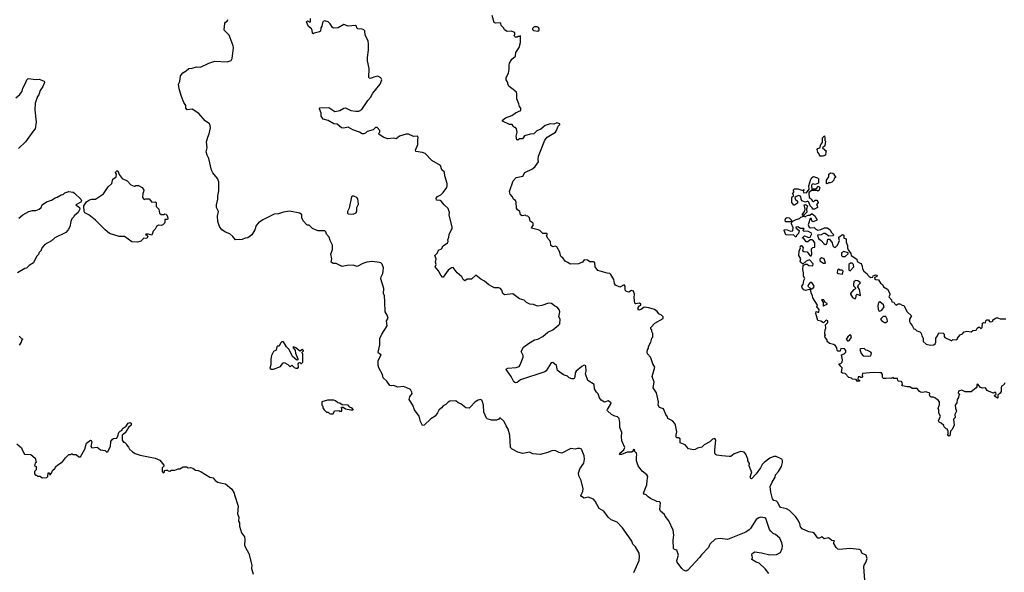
# Model space of a CAD drawing. Extents: x 2293878 to 2522763, y 823964 to 1006972.
# Tile 280 of 407: x 2412381 to 2424267, y 917837 to 924512. Entities that reach past the tile are written whole.
import ezdxf

# ---------------------------------------------------------------- set-up
doc = ezdxf.new("R2010")
doc.units = 0

msp = doc.modelspace()

# ---------------------------------------------------------------- linework, layer by layer
at = {"layer": '0CON20XD'}
for points in [[(2421775, 918472), (2421745, 918512), (2421673, 918583), (2421638, 918605), (2421565, 918620), (2421555, 918630), (2421530, 918685), (2421515, 918696), (2421484, 918704), (2421468, 918725), (2421448, 918805), (2421442, 918875), (2421463, 918927), (2421499, 918985), (2421506, 919015), (2421539, 919055), (2421576, 919115), (2421590, 919165), (2421589, 919189), (2421580, 919205), (2421514, 919234), (2421485, 919234), (2421435, 919214), (2421367, 919165), (2421345, 919141), (2421323, 919097), (2421272, 919025), (2421215, 918966), (2421205, 918969), (2421200, 918985), (2421219, 919049), (2421205, 919070), (2421188, 919125), (2421192, 919152), (2421172, 919185), (2421172, 919205), (2421146, 919266), (2421125, 919288), (2421086, 919296), (2421005, 919268), (2420987, 919253), (2420965, 919236), (2420946, 919236), (2420855, 919243), (2420795, 919252), (2420781, 919261), (2420771, 919281), (2420771, 919315), (2420786, 919435), (2420772, 919452), (2420746, 919444), (2420712, 919415), (2420645, 919377), (2420615, 919347), (2420564, 919336), (2420535, 919320), (2420515, 919317), (2420455, 919330), (2420415, 919378), (2420353, 919403), (2420355, 919450), (2420335, 919462), (2420315, 919462), (2420305, 919470), (2420304, 919496), (2420312, 919535), (2420299, 919615), (2420289, 919635), (2420262, 919665), (2420204, 919694), (2420200, 919715), (2420180, 919745), (2420153, 919813), (2420106, 919826), (2420090, 919855), (2420092, 919895), (2420069, 920005), (2420030, 920065), (2420040, 920135), (2420017, 920203), (2420049, 920315), (2420022, 920355), (2420004, 920415), (2419996, 920435), (2419961, 920475), (2419954, 920495), (2419960, 920525), (2419972, 920545), (2419972, 920565), (2420000, 920615), (2420013, 920667), (2420022, 920678), (2420022, 920722), (2420010, 920745), (2420010, 920765), (2420000, 920775), (2420000, 920795), (2420050, 920845), (2420149, 920901), (2420150, 920925), (2420130, 920945), (2420095, 920960), (2420076, 920986), (2420045, 921010), (2419975, 921032), (2419921, 921039), (2419886, 921014), (2419855, 921004), (2419847, 921007), (2419846, 921034), (2419864, 921056), (2419880, 921065), (2419880, 921075), (2419865, 921088), (2419815, 921080), (2419805, 921090), (2419798, 921155), (2419802, 921195), (2419790, 921235), (2419765, 921240), (2419735, 921222), (2419705, 921228), (2419692, 921245), (2419690, 921295), (2419678, 921308), (2419625, 921282), (2419575, 921307), (2419561, 921325), (2419553, 921375), (2419518, 921435), (2419505, 921447), (2419471, 921451), (2419362, 921482), (2419328, 921525), (2419325, 921578), (2419306, 921586), (2419265, 921588), (2419235, 921608), (2419195, 921610), (2419175, 921582), (2419125, 921562), (2419025, 921558), (2418998, 921578), (2418964, 921594), (2418936, 921636), (2418917, 921647), (2418908, 921665), (2418902, 921705), (2418865, 921768), (2418845, 921778), (2418815, 921768), (2418792, 921785), (2418788, 921835), (2418755, 921870), (2418740, 921905), (2418750, 921915), (2418750, 921925), (2418745, 921930), (2418695, 921930), (2418660, 921965), (2418640, 921975), (2418560, 921995), (2418562, 922008), (2418580, 922025), (2418580, 922055), (2418545, 922080), (2418535, 922120), (2418515, 922140), (2418493, 922143), (2418485, 922150), (2418445, 922142), (2418428, 922155), (2418418, 922195), (2418392, 922215), (2418380, 922235), (2418375, 922310), (2418365, 922330), (2418345, 922340), (2418328, 922378), (2418303, 922403), (2418293, 922435), (2418337, 922565), (2418373, 922605), (2418455, 922622), (2418478, 922665), (2418571, 922709), (2418603, 922737), (2418642, 922795), (2418638, 922825), (2418643, 922865), (2418722, 923058), (2418747, 923093), (2418850, 923155), (2418863, 923175), (2418873, 923207), (2418880, 923225), (2418900, 923245), (2418900, 923255), (2418865, 923268), (2418829, 923251), (2418785, 923253), (2418725, 923236), (2418671, 923189), (2418625, 923168), (2418588, 923132), (2418545, 923129), (2418475, 923108), (2418450, 923075), (2418415, 923072), (2418395, 923058), (2418383, 923063), (2418373, 923105), (2418387, 923155), (2418380, 923195), (2418365, 923210), (2418355, 923210), (2418341, 923221), (2418327, 923247), (2418295, 923247), (2418208, 923285), (2418211, 923299), (2418245, 923327), (2418320, 923355), (2418365, 923388), (2418430, 923415), (2418430, 923445), (2418413, 923463), (2418407, 923497), (2418382, 923555), (2418383, 923615), (2418377, 923635), (2418340, 923670), (2418288, 923705), (2418272, 923735), (2418272, 923752), (2418252, 923785), (2418252, 923815), (2418283, 923867), (2418290, 923915), (2418288, 923965), (2418294, 923986), (2418322, 924035), (2418365, 924070), (2418370, 924115), (2418412, 924175), (2418428, 924235), (2418428, 924318), (2418415, 924310), (2418395, 924310), (2418385, 924300), (2418365, 924300), (2418353, 924313), (2418350, 924325), (2418360, 924335), (2418358, 924358), (2418315, 924372), (2418265, 924368), (2418235, 924390), (2418225, 924410), (2418192, 924442), (2418190, 924465), (2418180, 924475), (2418125, 924472), (2418110, 924480), (2418083, 924563)], [(2414391, 923895), (2414425, 923922), (2414465, 923927), (2414515, 923943), (2414565, 923939), (2414663, 923987), (2414738, 924012), (2414885, 924002), (2414935, 924018), (2414946, 924045), (2414961, 924171), (2414959, 924195), (2414909, 924325), (2414849, 924385), (2414858, 924472), (2414866, 924484), (2414887, 924495), (2414894, 924515)], [(2421425, 917823), (2421380, 917880), (2421309, 917949), (2421270, 917960), (2421220, 917990), (2421228, 918015), (2421223, 918033), (2421218, 918045), (2421222, 918065), (2421255, 918083), (2421335, 918073), (2421438, 918048), (2421515, 918053), (2421566, 918075), (2421586, 918125), (2421589, 918155), (2421583, 918193), (2421555, 918249), (2421505, 918293), (2421475, 918307), (2421447, 918335), (2421434, 918354), (2421389, 918485), (2421375, 918495), (2421327, 918503), (2421304, 918496), (2421271, 918475), (2421202, 918368), (2421185, 918349), (2421145, 918322), (2420925, 918234), (2420835, 918244), (2420775, 918238), (2420713, 918175), (2420694, 918136), (2420611, 918049), (2420588, 918015), (2420445, 917863), (2420425, 917850), (2420395, 917862), (2420374, 917884), (2420318, 917958), (2420312, 917978), (2420334, 918045), (2420312, 918105), (2420285, 918114), (2420274, 918125), (2420268, 918225), (2420276, 918285), (2420268, 918345), (2420218, 918458), (2420173, 918515), (2420166, 918536), (2420117, 918577), (2420108, 918595), (2420116, 918676), (2420105, 918687), (2420072, 918692), (2419995, 918730), (2419967, 918747), (2419945, 918772), (2419921, 918781), (2419910, 918795), (2419953, 918895), (2419954, 918946), (2419964, 918995), (2419950, 919015), (2419895, 919059), (2419846, 919125), (2419826, 919185), (2419826, 919234), (2419832, 919252), (2419828, 919278), (2419802, 919302), (2419808, 919315), (2419795, 919322), (2419783, 919315), (2419790, 919305), (2419772, 919288), (2419715, 919289), (2419645, 919261), (2419621, 919261), (2419625, 919276), (2419672, 919315), (2419686, 919345), (2419651, 919425), (2419646, 919475), (2419651, 919525), (2419626, 919585), (2419627, 919645), (2419617, 919695), (2419596, 919716), (2419565, 919723), (2419525, 919743), (2419478, 919788), (2419473, 919795), (2419476, 919805), (2419514, 919865), (2419520, 919885), (2419485, 919907), (2419441, 919891), (2419400, 919915), (2419381, 919945), (2419364, 919994), (2419342, 920015), (2419318, 920055), (2419316, 920106), (2419241, 920155), (2419212, 920235), (2419220, 920265), (2419215, 920330), (2419195, 920338), (2419165, 920322), (2419100, 920265), (2419087, 920245), (2419084, 920195), (2419075, 920180), (2419065, 920176), (2419045, 920176), (2419015, 920187), (2418995, 920208), (2418945, 920223), (2418872, 920275), (2418862, 920335), (2418815, 920370), (2418795, 920368), (2418735, 920272), (2418721, 920259), (2418427, 920163), (2418385, 920130), (2418365, 920124), (2418347, 920137), (2418315, 920201), (2418253, 920285), (2418258, 920295), (2418275, 920304), (2418375, 920309), (2418409, 920325), (2418423, 920345), (2418458, 920435), (2418457, 920455), (2418436, 920506), (2418461, 920555), (2418525, 920602), (2418595, 920644), (2418636, 920654), (2418695, 920684), (2418755, 920737), (2418815, 920767), (2418891, 920825), (2418900, 920840), (2418904, 920894), (2418891, 920925), (2418900, 920985), (2418897, 921005), (2418869, 921039), (2418836, 921056), (2418800, 921085), (2418765, 921089), (2418685, 921058), (2418632, 921052), (2418585, 921071), (2418540, 921075), (2418500, 921095), (2418472, 921125), (2418415, 921142), (2418335, 921202), (2418235, 921187), (2418214, 921204), (2418202, 921245), (2418185, 921266), (2418165, 921274), (2418114, 921274), (2418088, 921285), (2418045, 921309), (2417993, 921353), (2417948, 921378), (2417887, 921427), (2417835, 921380), (2417784, 921376), (2417755, 921358), (2417736, 921375), (2417718, 921408), (2417663, 921455), (2417615, 921517), (2417594, 921516), (2417554, 921486), (2417495, 921402), (2417485, 921403), (2417466, 921425), (2417435, 921477), (2417396, 921525), (2417408, 921555), (2417400, 921585), (2417407, 921625), (2417393, 921665), (2417424, 921696), (2417435, 921729), (2417474, 921746), (2417495, 921780), (2417544, 921816), (2417552, 921835), (2417548, 921855), (2417563, 921885), (2417564, 921916), (2417589, 921971), (2417602, 921985), (2417603, 922005), (2417567, 922155), (2417570, 922185), (2417553, 922233), (2417504, 922274), (2417475, 922318), (2417455, 922329), (2417414, 922334), (2417407, 922355), (2417423, 922375), (2417465, 922398), (2417494, 922426), (2417536, 922485), (2417543, 922505), (2417543, 922533), (2417514, 922625), (2417509, 922669), (2417479, 922699), (2417460, 922750), (2417355, 922813), (2417275, 922897), (2417245, 922910), (2417165, 922922), (2417161, 922935), (2417186, 923004), (2417187, 923065), (2417192, 923085), (2417187, 923107), (2417135, 923100), (2417075, 923128), (2417045, 923130), (2416965, 923107), (2416925, 923072), (2416895, 923083), (2416825, 923072), (2416775, 923088), (2416720, 923125), (2416718, 923142), (2416727, 923153), (2416730, 923175), (2416695, 923210), (2416675, 923212), (2416647, 923183), (2416575, 923162), (2416555, 923142), (2416535, 923132), (2416515, 923132), (2416485, 923152), (2416401, 923181), (2416347, 923213), (2416294, 923204), (2416265, 923206), (2416215, 923251), (2416175, 923256), (2416105, 923293), (2416045, 923312), (2416020, 923345), (2416022, 923385), (2416002, 923435), (2416000, 923445), (2416005, 923448), (2416115, 923451), (2416185, 923404), (2416245, 923414), (2416295, 923443), (2416315, 923447), (2416378, 923415), (2416438, 923408), (2416475, 923406), (2416511, 923429), (2416583, 923535), (2416617, 923573), (2416645, 923624), (2416734, 923735), (2416754, 923785), (2416741, 923811), (2416705, 923830), (2416655, 923820), (2416615, 923803), (2416604, 923804), (2416594, 923814), (2416598, 923922), (2416579, 924015), (2416579, 924055), (2416593, 924145), (2416592, 924215), (2416586, 924255), (2416553, 924325), (2416547, 924377), (2416535, 924390), (2416515, 924398), (2416465, 924400), (2416453, 924413), (2416448, 924435), (2416433, 924443), (2416345, 924434), (2416295, 924454), (2416225, 924412), (2416171, 924411), (2416157, 924417), (2416131, 924461), (2416105, 924488), (2416065, 924498), (2416045, 924489), (2416036, 924475), (2416029, 924435), (2416017, 924413), (2416012, 924375), (2416000, 924365), (2415935, 924348), (2415925, 924342), (2415915, 924350), (2415912, 924385), (2415905, 924400), (2415869, 924429), (2415842, 924485), (2415855, 924498), (2415883, 924483), (2415890, 924485), (2415890, 924525)], [(2418635, 924372), (2418650, 924385), (2418652, 924405), (2418645, 924418), (2418627, 924427), (2418593, 924427), (2418570, 924405), (2418570, 924395), (2418583, 924383), (2418635, 924372)], [(2419794, 917834), (2419859, 917981), (2419864, 918024), (2419857, 918067), (2419815, 918144), (2419784, 918175), (2419769, 918215), (2419735, 918266), (2419657, 918375), (2419595, 918442), (2419522, 918472), (2419486, 918505), (2419434, 918574), (2419376, 918606), (2419328, 918698), (2419309, 918719), (2419245, 918746), (2419195, 918734), (2419164, 918754), (2419156, 918765), (2419181, 918815), (2419184, 918845), (2419157, 918945), (2419132, 919002), (2419128, 919035), (2419144, 919085), (2419191, 919155), (2419201, 919205), (2419194, 919245), (2419164, 919324), (2419144, 919334), (2419115, 919333), (2419085, 919324), (2419035, 919334), (2418925, 919278), (2418895, 919283), (2418855, 919306), (2418812, 919308), (2418756, 919284), (2418665, 919260), (2418577, 919267), (2418535, 919288), (2418455, 919274), (2418395, 919288), (2418325, 919326), (2418306, 919346), (2418296, 919495), (2418278, 919565), (2418253, 919605), (2418243, 919635), (2418225, 919662), (2418187, 919697), (2418175, 919698), (2418164, 919686), (2418135, 919676), (2418115, 919674), (2418075, 919676), (2418025, 919689), (2418015, 919697), (2417985, 919770), (2417979, 919855), (2417969, 919895), (2417960, 919915), (2417945, 919924), (2417915, 919916), (2417875, 919894), (2417825, 919834), (2417805, 919819), (2417765, 919823), (2417705, 919873), (2417675, 919884), (2417645, 919908), (2417575, 919904), (2417555, 919894), (2417525, 919864), (2417493, 919847), (2417475, 919823), (2417440, 919795), (2417425, 919762), (2417396, 919724), (2417345, 919692), (2417265, 919614), (2417245, 919612), (2417218, 919658), (2417204, 919725), (2417149, 919799), (2417128, 919858), (2417084, 919924), (2417091, 919955), (2417117, 919995), (2417113, 920015), (2417098, 920045), (2417056, 920066), (2417015, 920080), (2416945, 920073), (2416895, 920092), (2416865, 920088), (2416848, 920095), (2416812, 920145), (2416768, 920185), (2416762, 920225), (2416717, 920305), (2416707, 920335), (2416709, 920395), (2416746, 920465), (2416714, 920484), (2416710, 920495), (2416727, 920585), (2416727, 920663), (2416752, 920715), (2416818, 920815), (2416810, 920875), (2416828, 920905), (2416818, 920945), (2416792, 920985), (2416790, 921105), (2416784, 921175), (2416774, 921205), (2416776, 921265), (2416742, 921382), (2416744, 921405), (2416766, 921445), (2416770, 921475), (2416771, 921515), (2416755, 921560), (2416740, 921575), (2416725, 921580), (2416635, 921590), (2416570, 921585), (2416525, 921569), (2416455, 921530), (2416405, 921547), (2416335, 921544), (2416275, 921532), (2416202, 921568), (2416165, 921568), (2416143, 921585), (2416149, 921625), (2416139, 921681), (2416159, 921735), (2416159, 921789), (2416130, 921845), (2416116, 921886), (2416083, 921923), (2416075, 921950), (2416065, 921960), (2415985, 921962), (2415953, 921973), (2415915, 921990), (2415875, 922030), (2415852, 922032), (2415803, 922083), (2415788, 922118), (2415788, 922155), (2415765, 922177), (2415639, 922199), (2415565, 922189), (2415505, 922168), (2415452, 922165), (2415316, 922094), (2415263, 922057), (2415234, 922026), (2415219, 921975), (2415185, 921914), (2415135, 921876), (2415105, 921874), (2415065, 921856), (2414985, 921853), (2414955, 921893), (2414920, 921925), (2414864, 921944), (2414823, 921973), (2414795, 922016), (2414773, 922075), (2414770, 922140), (2414780, 922195), (2414757, 922245), (2414757, 922275), (2414773, 922345), (2414774, 922385), (2414787, 922445), (2414784, 922555), (2414770, 922595), (2414714, 922664), (2414697, 922695), (2414666, 922834), (2414644, 922874), (2414633, 922915), (2414644, 922965), (2414638, 923035), (2414652, 923095), (2414670, 923135), (2414683, 923205), (2414680, 923235), (2414672, 923255), (2414620, 923290), (2414545, 923379), (2414465, 923432), (2414405, 923422), (2414388, 923445), (2414387, 923477), (2414362, 923512), (2414333, 923583), (2414307, 923677), (2414300, 923735), (2414316, 923765), (2414323, 923835), (2414351, 923869), (2414391, 923895)], [(2412335, 923570), (2412385, 923610), (2412410, 923650), (2412420, 923685), (2412453, 923745), (2412468, 923785), (2412485, 923800), (2412575, 923788), (2412615, 923793), (2412675, 923768), (2412680, 923755), (2412660, 923705), (2412630, 923655), (2412614, 923606), (2412596, 923584), (2412570, 923505), (2412566, 923425), (2412580, 923275), (2412570, 923195), (2412543, 923167), (2412451, 923035), (2412367, 922955)], [(2422075, 922863), (2422045, 922863), (2422034, 922874), (2422027, 922897), (2422014, 922914), (2422007, 922945), (2422014, 922956), (2422040, 922965), (2422052, 923005), (2422072, 923028), (2422072, 923085), (2422095, 923108), (2422102, 923085), (2422100, 923055), (2422108, 923045), (2422102, 922988), (2422070, 922965), (2422120, 922925), (2422112, 922915), (2422110, 922875), (2422075, 922863)], [(2413805, 921823), (2413735, 921830), (2413645, 921893), (2413582, 921892), (2413465, 921929), (2413412, 921972), (2413295, 922089), (2413215, 922154), (2413169, 922179), (2413160, 922195), (2413154, 922265), (2413188, 922312), (2413224, 922336), (2413254, 922346), (2413295, 922344), (2413395, 922410), (2413450, 922495), (2413492, 922535), (2413507, 922585), (2413548, 922615), (2413550, 922645), (2413538, 922665), (2413540, 922675), (2413555, 922688), (2413568, 922685), (2413582, 922642), (2413618, 922595), (2413678, 922565), (2413725, 922518), (2413765, 922500), (2413775, 922500), (2413785, 922510), (2413815, 922510), (2413860, 922485), (2413878, 922455), (2413877, 922433), (2413867, 922413), (2413862, 922365), (2413885, 922340), (2413905, 922348), (2413945, 922348), (2413975, 922310), (2414015, 922312), (2414030, 922305), (2414030, 922255), (2414060, 922225), (2414070, 922175), (2414088, 922158), (2414125, 922160), (2414135, 922168), (2414150, 922165), (2414166, 922136), (2414168, 922105), (2414165, 922100), (2414133, 922097), (2414132, 922058), (2414110, 922035), (2414095, 922028), (2414055, 922030), (2414034, 922016), (2414015, 921980), (2413992, 921958), (2413975, 921910), (2413935, 921920), (2413905, 921920), (2413902, 921912), (2413918, 921908), (2413928, 921898), (2413915, 921870), (2413878, 921872), (2413845, 921838), (2413805, 921823)], [(2422125, 922530), (2422120, 922535), (2422122, 922575), (2422150, 922615), (2422150, 922645), (2422168, 922662), (2422197, 922657), (2422212, 922645), (2422212, 922635), (2422230, 922615), (2422230, 922605), (2422212, 922598), (2422210, 922575), (2422185, 922548), (2422165, 922540), (2422148, 922542), (2422135, 922532), (2422125, 922530)], [(2421975, 922222), (2421950, 922225), (2421950, 922235), (2421922, 922262), (2421905, 922310), (2421895, 922320), (2421865, 922310), (2421824, 922324), (2421813, 922343), (2421810, 922375), (2421785, 922390), (2421753, 922377), (2421740, 922365), (2421742, 922345), (2421772, 922322), (2421770, 922295), (2421735, 922270), (2421725, 922270), (2421700, 922305), (2421703, 922367), (2421720, 922385), (2421720, 922395), (2421710, 922405), (2421730, 922435), (2421723, 922443), (2421722, 922458), (2421732, 922468), (2421775, 922470), (2421835, 922450), (2421845, 922460), (2421850, 922455), (2421840, 922450), (2421844, 922424), (2421879, 922421), (2421912, 922465), (2421908, 922505), (2421930, 922585), (2421940, 922595), (2421942, 922608), (2421965, 922618), (2422012, 922602), (2422025, 922590), (2422022, 922538), (2421985, 922522), (2421955, 922530), (2421938, 922512), (2421942, 922462), (2421955, 922460), (2421965, 922470), (2421995, 922470), (2422025, 922500), (2422038, 922485), (2422030, 922455), (2422017, 922443), (2422005, 922450), (2421945, 922450), (2421913, 922427), (2421908, 922415), (2421910, 922365), (2421935, 922350), (2421951, 922321), (2421965, 922318), (2421985, 922332), (2422005, 922332), (2422017, 922317), (2422018, 922305), (2422000, 922275), (2422007, 922267), (2422010, 922245), (2421975, 922222)], [(2412372, 922115), (2412418, 922155), (2412490, 922195), (2412535, 922207), (2412575, 922209), (2412617, 922223), (2412639, 922245), (2412654, 922276), (2412705, 922312), (2412765, 922332), (2412808, 922362), (2412835, 922368), (2412883, 922397), (2412905, 922402), (2412928, 922422), (2412975, 922437), (2413025, 922428), (2413045, 922418), (2413119, 922345), (2413126, 922325), (2413120, 922310), (2413060, 922275), (2413105, 922242), (2413109, 922225), (2413086, 922184), (2413040, 922145), (2413035, 922130), (2413012, 922105), (2412998, 922075), (2412985, 922010), (2412966, 921974), (2412939, 921941), (2412804, 921876), (2412765, 921842), (2412685, 921797), (2412658, 921765), (2412640, 921735), (2412640, 921725), (2412612, 921698), (2412608, 921675), (2412585, 921650), (2412550, 921575), (2412497, 921543), (2412465, 921510), (2412445, 921508), (2412355, 921456)], [(2416405, 922163), (2416445, 922180), (2416452, 922205), (2416452, 922245), (2416470, 922285), (2416465, 922350), (2416450, 922365), (2416415, 922380), (2416395, 922380), (2416388, 922372), (2416358, 922235), (2416340, 922195), (2416340, 922175), (2416348, 922168), (2416405, 922163)], [(2421845, 922150), (2421832, 922152), (2421830, 922165), (2421848, 922182), (2421857, 922203), (2421863, 922225), (2421852, 922275), (2421865, 922280), (2421890, 922265), (2421880, 922225), (2421882, 922188), (2421845, 922150)], [(2424274, 920126), (2424259, 920101), (2424232, 920085), (2424227, 920065), (2424227, 920023), (2424218, 920002), (2424190, 919975), (2424190, 919945), (2424185, 919942), (2424150, 919965), (2424152, 919978), (2424170, 919985), (2424165, 920010), (2424145, 920010), (2424135, 920002), (2424085, 920022), (2424060, 920035), (2424040, 920065), (2424005, 920063), (2423981, 920071), (2423945, 920108), (2423934, 920105), (2423934, 920076), (2423928, 920065), (2423865, 920017), (2423795, 920016), (2423755, 920037), (2423725, 920031), (2423714, 920025), (2423711, 920005), (2423728, 919985), (2423718, 919975), (2423712, 919948), (2423698, 919925), (2423693, 919885), (2423672, 919855), (2423679, 919819), (2423690, 919785), (2423668, 919745), (2423672, 919708), (2423652, 919685), (2423660, 919615), (2423637, 919563), (2423618, 919542), (2423610, 919485), (2423595, 919480), (2423580, 919495), (2423590, 919505), (2423590, 919545), (2423580, 919555), (2423580, 919565), (2423565, 919570), (2423540, 919595), (2423535, 919610), (2423505, 919638), (2423481, 919651), (2423472, 919665), (2423497, 919725), (2423478, 919758), (2423478, 919795), (2423470, 919815), (2423483, 919865), (2423483, 919895), (2423468, 919915), (2423426, 919946), (2423413, 919953), (2423385, 919952), (2423371, 919961), (2423362, 919975), (2423368, 919995), (2423360, 920005), (2423315, 920017), (2423285, 920010), (2423255, 920012), (2423241, 920021), (2423215, 920058), (2423155, 920058), (2423125, 920078), (2423095, 920077), (2423038, 920088), (2423030, 920095), (2423038, 920105), (2423035, 920130), (2423025, 920140), (2422990, 920145), (2422980, 920155), (2422977, 920177), (2422935, 920180), (2422925, 920190), (2422895, 920178), (2422875, 920182), (2422835, 920177), (2422805, 920180), (2422797, 920195), (2422798, 920225), (2422786, 920246), (2422775, 920252), (2422765, 920248), (2422685, 920252), (2422553, 920237), (2422550, 920215), (2422560, 920205), (2422548, 920192), (2422535, 920190), (2422525, 920200), (2422502, 920198), (2422498, 920168), (2422505, 920160), (2422518, 920158), (2422520, 920145), (2422495, 920142), (2422478, 920168), (2422435, 920170), (2422422, 920182), (2422390, 920190), (2422345, 920237), (2422313, 920243), (2422302, 920252), (2422308, 920305), (2422292, 920325), (2422270, 920355), (2422295, 920360), (2422310, 920375), (2422312, 920405), (2422300, 920465), (2422335, 920478), (2422352, 920495), (2422352, 920515), (2422337, 920537), (2422295, 920540), (2422285, 920510), (2422258, 920508), (2422248, 920518), (2422247, 920547), (2422225, 920580), (2422215, 920580), (2422205, 920590), (2422155, 920600), (2422130, 920625), (2422128, 920645), (2422103, 920673), (2422102, 920695), (2422110, 920705), (2422100, 920715), (2422100, 920725), (2422104, 920765), (2422112, 920785), (2422108, 920825), (2422138, 920855), (2422138, 920875), (2422115, 920882), (2422085, 920852), (2422050, 920870), (2422015, 920878), (2421990, 920965), (2421995, 920988), (2422015, 920978), (2422029, 920981), (2422033, 921013), (2422002, 921045), (2422012, 921065), (2421955, 921152), (2421953, 921175), (2421934, 921214), (2421932, 921242), (2421915, 921252), (2421865, 921243), (2421845, 921249), (2421825, 921272), (2421821, 921295), (2421838, 921315), (2421845, 921360), (2421858, 921385), (2421842, 921415), (2421843, 921455), (2421836, 921496), (2421840, 921545), (2421865, 921560), (2421885, 921560), (2421905, 921542), (2421955, 921540), (2421960, 921565), (2421915, 921610), (2421873, 921597), (2421835, 921560), (2421807, 921585), (2421803, 921597), (2421810, 921625), (2421788, 921665), (2421792, 921715), (2421808, 921755), (2421804, 921764), (2421810, 921785), (2421820, 921785), (2421840, 921755), (2421830, 921725), (2421845, 921712), (2421887, 921707), (2421905, 921678), (2421925, 921660), (2421935, 921660), (2421942, 921675), (2421940, 921745), (2421955, 921760), (2421980, 921765), (2421980, 921815), (2421965, 921840), (2421945, 921852), (2421925, 921852), (2421895, 921830), (2421875, 921830), (2421845, 921870), (2421832, 921872), (2421832, 921878), (2421855, 921900), (2421905, 921883), (2421924, 921886), (2421942, 921925), (2421940, 921935), (2421895, 921958), (2421852, 921952), (2421840, 921965), (2421840, 921975), (2421850, 921985), (2421845, 921990), (2421805, 921990), (2421775, 922010), (2421752, 922008), (2421754, 921994), (2421792, 921965), (2421782, 921928), (2421760, 921905), (2421755, 921890), (2421745, 921890), (2421722, 921912), (2421665, 921908), (2421630, 921915), (2421610, 921965), (2421613, 921977), (2421645, 921972), (2421685, 921958), (2421715, 921960), (2421719, 921999), (2421698, 922045), (2421700, 922065), (2421712, 922078), (2421755, 922100), (2421795, 922110), (2421812, 922128), (2421825, 922130), (2421835, 922140), (2421855, 922140), (2421865, 922130), (2421878, 922142), (2421898, 922152), (2421918, 922152), (2421945, 922170), (2421985, 922138), (2421995, 922110), (2422008, 922095), (2422000, 922085), (2421955, 922072), (2421942, 922085), (2421935, 922110), (2421925, 922110), (2421898, 922035), (2421912, 922005), (2421925, 922000), (2421972, 922002), (2421990, 921980), (2422015, 921970), (2422052, 921978), (2422095, 922000), (2422127, 921997), (2422150, 921985)], [(2421625, 922070), (2421622, 922095), (2421630, 922115), (2421645, 922122), (2421668, 922118), (2421700, 922085), (2421685, 922072), (2421625, 922070)], [(2422150, 921985), (2422164, 921974), (2422177, 921947), (2422210, 921915), (2422198, 921902), (2422148, 921898), (2422105, 921928), (2422085, 921928), (2422057, 921913), (2422012, 921908), (2422025, 921870), (2422056, 921846), (2422087, 921807), (2422105, 921798), (2422119, 921801), (2422128, 921815), (2422135, 921860), (2422155, 921860), (2422187, 921817), (2422195, 921780), (2422213, 921763), (2422225, 921760), (2422253, 921787), (2422271, 921825), (2422276, 921845), (2422268, 921875), (2422270, 921885), (2422315, 921918), (2422328, 921908), (2422330, 921875), (2422348, 921868), (2422357, 921857), (2422358, 921825), (2422372, 921785), (2422372, 921755), (2422382, 921732), (2422415, 921690), (2422420, 921665), (2422488, 921618), (2422492, 921592), (2422525, 921570), (2422538, 921568), (2422550, 921535), (2422553, 921503), (2422572, 921475), (2422613, 921443), (2422620, 921425), (2422635, 921410), (2422655, 921400), (2422678, 921402), (2422685, 921420), (2422715, 921432), (2422730, 921425), (2422728, 921412), (2422702, 921398), (2422700, 921385), (2422715, 921372), (2422748, 921368), (2422771, 921331), (2422798, 921315), (2422808, 921285), (2422856, 921256), (2422890, 921195), (2422872, 921165), (2422905, 921130), (2422910, 921105), (2422935, 921100), (2422940, 921085), (2422963, 921063), (2422985, 921080), (2423005, 921080), (2423035, 921062), (2423055, 921060), (2423093, 920983), (2423147, 920935), (2423122, 920895), (2423122, 920865), (2423133, 920843), (2423155, 920820), (2423175, 920780), (2423190, 920775), (2423212, 920752), (2423245, 920743), (2423262, 920725), (2423270, 920695), (2423286, 920666), (2423288, 920625), (2423325, 920592), (2423375, 920580), (2423415, 920584), (2423432, 920595), (2423442, 920615), (2423438, 920665), (2423462, 920695), (2423475, 920728), (2423530, 920725), (2423540, 920715), (2423540, 920685), (2423550, 920675), (2423625, 920638), (2423635, 920638), (2423645, 920648), (2423686, 920644), (2423700, 920655), (2423700, 920665), (2423732, 920705), (2423761, 920719), (2423780, 920740), (2423815, 920750), (2423865, 920742), (2423885, 920758), (2423927, 920763), (2423938, 920785), (2423955, 920799), (2423967, 920797), (2423983, 920783), (2423990, 920785), (2423998, 920795), (2424005, 920847), (2424015, 920853), (2424038, 920852), (2424042, 920875), (2424055, 920886), (2424075, 920887), (2424087, 920867), (2424105, 920861), (2424120, 920865), (2424130, 920875), (2424130, 920885), (2424177, 920913), (2424215, 920900), (2424285, 920898)], [(2422345, 921650), (2422380, 921685), (2422380, 921695), (2422328, 921712), (2422300, 921695), (2422300, 921665), (2422315, 921650), (2422345, 921650)], [(2422105, 921570), (2422110, 921575), (2422092, 921625), (2422065, 921637), (2422042, 921625), (2422038, 921615), (2422041, 921601), (2422085, 921572), (2422105, 921570)], [(2422405, 921480), (2422450, 921525), (2422447, 921557), (2422432, 921572), (2422408, 921572), (2422390, 921555), (2422390, 921485), (2422405, 921480)], [(2422315, 921440), (2422320, 921475), (2422310, 921485), (2422285, 921488), (2422265, 921498), (2422252, 921488), (2422250, 921455), (2422260, 921445), (2422315, 921440)], [(2421945, 921260), (2421969, 921281), (2421972, 921295), (2421952, 921325), (2421935, 921338), (2421923, 921337), (2421902, 921315), (2421893, 921293), (2421932, 921262), (2421945, 921260)], [(2422465, 921142), (2422478, 921165), (2422480, 921185), (2422492, 921198), (2422513, 921183), (2422525, 921180), (2422530, 921185), (2422518, 921255), (2422498, 921285), (2422505, 921310), (2422530, 921335), (2422497, 921357), (2422475, 921362), (2422452, 921348), (2422448, 921315), (2422448, 921298), (2422470, 921275), (2422470, 921265), (2422458, 921252), (2422445, 921250), (2422408, 921205), (2422408, 921195), (2422433, 921155), (2422465, 921142)], [(2422085, 921050), (2422092, 921058), (2422130, 921075), (2422128, 921085), (2422102, 921102), (2422087, 921127), (2422060, 921130), (2422080, 921095), (2422080, 921055), (2422085, 921050)], [(2422765, 920992), (2422788, 921002), (2422818, 921045), (2422809, 921069), (2422765, 921103), (2422748, 921095), (2422740, 921055), (2422742, 921015), (2422750, 920995), (2422765, 920992)], [(2422835, 920853), (2422855, 920870), (2422852, 920895), (2422835, 920928), (2422805, 920928), (2422772, 920895), (2422785, 920878), (2422820, 920855), (2422835, 920853)], [(2412375, 920690), (2412402, 920662), (2412420, 920655), (2412402, 920638), (2412400, 920615), (2412375, 920582)], [(2415445, 920290), (2415530, 920325), (2415557, 920363), (2415575, 920372), (2415618, 920348), (2415645, 920320), (2415665, 920340), (2415693, 920313), (2415715, 920302), (2415737, 920303), (2415748, 920315), (2415742, 920355), (2415752, 920368), (2415765, 920370), (2415775, 920360), (2415785, 920360), (2415800, 920375), (2415800, 920475), (2415790, 920485), (2415790, 920495), (2415808, 920512), (2415808, 920518), (2415795, 920530), (2415765, 920510), (2415715, 920550), (2415685, 920560), (2415680, 920555), (2415707, 920517), (2415712, 920485), (2415740, 920415), (2415738, 920402), (2415725, 920400), (2415674, 920444), (2415635, 920528), (2415602, 920562), (2415565, 920620), (2415545, 920620), (2415528, 920605), (2415515, 920570), (2415495, 920570), (2415485, 920560), (2415478, 920522), (2415447, 920503), (2415420, 920455), (2415413, 920413), (2415412, 920345), (2415402, 920302), (2415415, 920290), (2415445, 920290)], [(2422372, 920632), (2422385, 920632), (2422395, 920638), (2422422, 920675), (2422415, 920700), (2422407, 920707), (2422377, 920683), (2422357, 920655), (2422372, 920632)], [(2422632, 920448), (2422655, 920452), (2422662, 920485), (2422655, 920498), (2422615, 920518), (2422595, 920520), (2422575, 920540), (2422533, 920537), (2422523, 920527), (2422539, 920479), (2422563, 920453), (2422632, 920448)], [(2416135, 919750), (2416165, 919752), (2416183, 919787), (2416235, 919790), (2416243, 919783), (2416268, 919782), (2416270, 919815), (2416260, 919825), (2416265, 919830), (2416285, 919830), (2416315, 919810), (2416378, 919798), (2416405, 919800), (2416408, 919805), (2416395, 919820), (2416365, 919830), (2416347, 919857), (2416275, 919860), (2416245, 919880), (2416223, 919883), (2416195, 919910), (2416175, 919918), (2416095, 919918), (2416030, 919895), (2416030, 919855), (2416040, 919845), (2416040, 919825), (2416055, 919800), (2416083, 919773), (2416105, 919770), (2416120, 919755), (2416135, 919750)], [(2412347, 919387), (2412405, 919340), (2412410, 919315), (2412440, 919265), (2412515, 919260), (2412570, 919215), (2412580, 919165), (2412570, 919155), (2412560, 919125), (2412580, 919115), (2412580, 919075), (2412560, 919055), (2412560, 919025), (2412572, 919012), (2412585, 919010), (2412595, 919000), (2412625, 919000), (2412655, 918980), (2412708, 918982), (2412720, 918995), (2412725, 919038), (2412735, 919040), (2412740, 919035), (2412745, 919010), (2412766, 919034), (2412778, 919065), (2412810, 919095), (2412815, 919110), (2412840, 919135), (2412899, 919171), (2412935, 919220), (2412975, 919260), (2412995, 919260), (2413005, 919270), (2413015, 919270), (2413025, 919260), (2413065, 919260), (2413095, 919230), (2413115, 919232), (2413166, 919325), (2413188, 919395), (2413235, 919432), (2413245, 919430), (2413252, 919415), (2413240, 919355), (2413252, 919342), (2413315, 919348), (2413358, 919318), (2413415, 919310), (2413435, 919290), (2413450, 919295), (2413450, 919305), (2413477, 919355), (2413483, 919417), (2413502, 919445), (2413515, 919452), (2413553, 919457), (2413568, 919485), (2413578, 919525), (2413595, 919542), (2413620, 919555), (2413620, 919565), (2413631, 919579), (2413668, 919602), (2413690, 919640), (2413715, 919648), (2413728, 919638), (2413726, 919615), (2413694, 919586), (2413655, 919522), (2413618, 919492), (2413620, 919435), (2413625, 919420), (2413635, 919410), (2413645, 919410), (2413670, 919385), (2413670, 919375), (2413695, 919350), (2413707, 919325), (2413742, 919292), (2413775, 919273), (2413835, 919253), (2414015, 919217), (2414073, 919193), (2414122, 919132), (2414122, 919118), (2414103, 919097), (2414100, 919085), (2414100, 919055), (2414115, 919040), (2414130, 919045), (2414130, 919065), (2414145, 919072), (2414165, 919072), (2414175, 919062), (2414195, 919058), (2414215, 919070), (2414255, 919072), (2414294, 919086), (2414315, 919088), (2414355, 919110), (2414395, 919112), (2414415, 919100), (2414445, 919102), (2414470, 919095), (2414505, 919072), (2414535, 919068), (2414571, 919051), (2414675, 918988), (2414715, 918978), (2414742, 918945), (2414775, 918927), (2414822, 918912), (2414866, 918906), (2414943, 918843), (2414972, 918795), (2414974, 918774), (2415019, 918635), (2415010, 918545), (2415026, 918505), (2415022, 918455), (2415033, 918433), (2415034, 918394), (2415060, 918315), (2415094, 918265), (2415099, 918235), (2415097, 918165), (2415106, 918136), (2415146, 918065), (2415182, 917925), (2415179, 917885), (2415200, 917815)], [(2422585, 917685), (2422572, 917905), (2422576, 917925), (2422596, 917955), (2422612, 918005), (2422598, 918045), (2422547, 918067), (2422535, 918104), (2422515, 918112), (2422405, 918124), (2422275, 918113), (2422257, 918117), (2422237, 918135), (2422208, 918185), (2422208, 918202), (2422218, 918218), (2422185, 918220), (2422145, 918252), (2422093, 918243), (2422065, 918267), (2422035, 918249), (2422015, 918250), (2421976, 918306), (2421955, 918317), (2421905, 918324), (2421825, 918362), (2421807, 918385), (2421797, 918427), (2421775, 918472)]]:
    msp.add_lwpolyline(points, dxfattribs=at)

doc.saveas('drawing.dxf')
